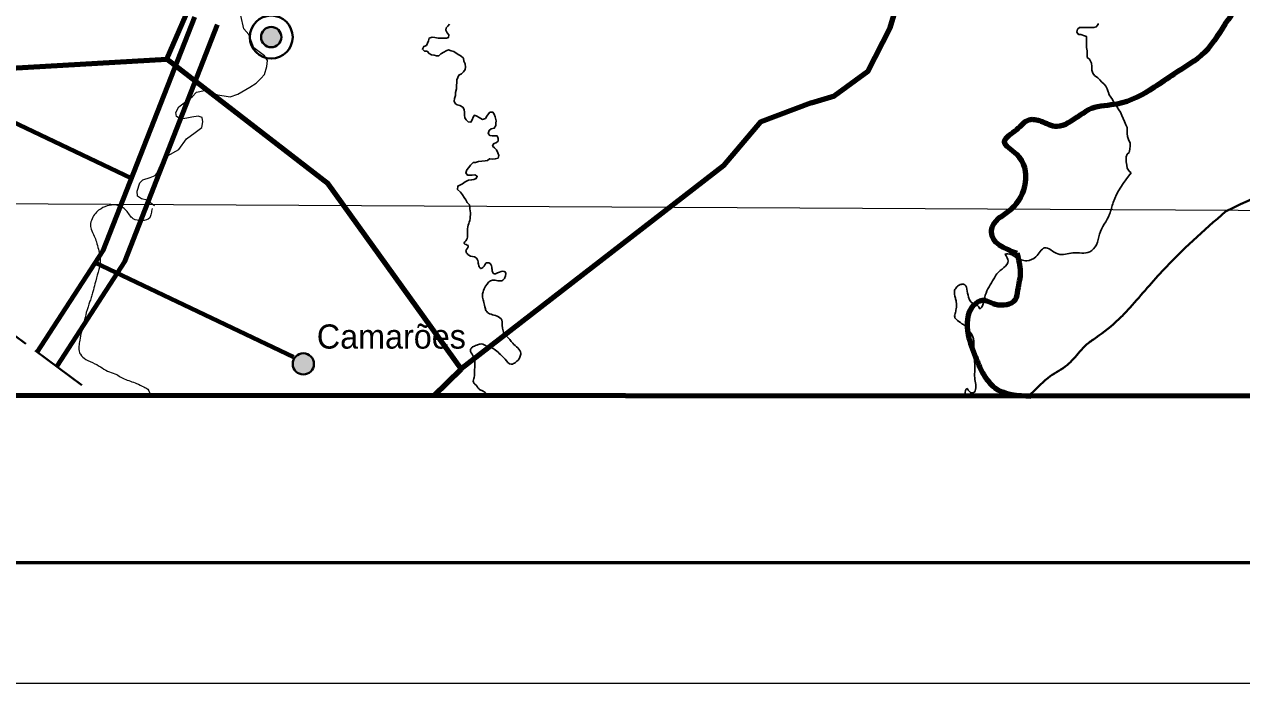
# Model space of a CAD drawing. Extents: x 553962 to 842807, y 8883888 to 9032388.
# Drawn here: x 737772 to 762958, y 8883888 to 8897532 of the extents above; entities that cross this region are included whole.
import ezdxf

# ---------------------------------------------------------------- set-up
doc = ezdxf.new("R2010")
doc.units = 0
doc.header["$LTSCALE"] = 200
doc.linetypes.add('LONG_DASH_SHORT_DASH', pattern=[9.9, 6, -1.2, 1.5, -1.2])
for name, color, linetype, lineweight in [('1', 7, 'Continuous', 13), ('12', 7, 'Continuous', 25), ('14', 7, 'Continuous', 13), ('24', 7, 'Continuous', 25), ('28', 7, 'Continuous', 40), ('3', 7, 'Continuous', 13), ('41', 7, 'Continuous', 40), ('57', 7, 'Continuous', 13), ('9', 7, 'Continuous', 90)]:
    doc.layers.add(name, color=color, linetype=linetype, lineweight=lineweight)

msp = doc.modelspace()

# ---------------------------------------------------------------- hatches: boundary and pattern name
at = {"layer": '28'}
msp.add_hatch(color=256, dxfattribs=at).paths.add_polyline_path([(743089.9, 8897268.3, 1), (742669.1, 8897268.3, 1)])
at = {"layer": '41'}
msp.add_hatch(color=256, dxfattribs=at).paths.add_polyline_path([(743763.5, 8890505.1, 1), (743325.9, 8890505.1, 1)])

# ---------------------------------------------------------------- linework, layer by layer
at = {"layer": '1'}
msp.add_lwpolyline([(564751.7, 8894587.5), (664411.9, 8894209.9), (791388.5, 8893536.2)], dxfattribs=at)
at = {"layer": '12', "lineweight": 40}
for points in [[(762623.9, 8893658.6), (765112.7, 8894889), (765616.1, 8895112.7), (766035.6, 8895168.6), (766622.8, 8895168.6), (767098.2, 8895308.5), (767433.8, 8895644), (767797.3, 8896343.2), (767965.1, 8896650.8), (768216.8, 8896818.6), (768636.3, 8897489.7), (769335.4, 8898552.4), (769698.9, 8899027.8), (770118.4, 8899810.8), (770454, 8900314.2), (770957.3, 8900677.7), (771712.4, 8900845.5), (772663.2, 8901013.3), (773474.2, 8900985.3), (774089.4, 8900957.3), (774760.5, 8900621.8), (775208, 8900454), (775431.7, 8900426), (775851.2, 8900733.6), (776242.7, 8901013.3), (776578.2, 8900985.3), (777025.7, 8900873.4), (777193.5, 8900929.4), (777277.3, 8901125.1), (777221.4, 8901460.7), (777277.3, 8901964.1), (777221.4, 8902439.5), (777081.6, 8902691.1), (777165.5, 8902914.9), (777417.2, 8903474.2), (777836.6, 8904201.2), (778228.2, 8904648.7), (778591.7, 8904956.3), (779254.3, 8905013.8), (779906, 8904928.3), (780814.8, 8904826.8)], [(762623.9, 8893658.6), (761315.8, 8892425.6), (760604.9, 8891624.4), (760419.8, 8891432.1), (759942.6, 8891046.2), (759749.1, 8890905.2), (759478.8, 8890608.7), (759346.9, 8890480.8), (758997.3, 8890248.5), (758602.6, 8889890.2), (758543.6, 8889836.8)]]:
    msp.add_spline(points, degree=3, dxfattribs=at)
at = {"layer": '14'}
msp.add_lwpolyline([(740463, 8893777.9), (740392, 8893831.3), (740315.8, 8893892.6), (740193.7, 8893918.3), (740112.4, 8893979.6), (740107.7, 8894081.4), (740164.3, 8894249.4), (740225.7, 8894315.6), (740378.7, 8894361.1), (740480.7, 8894401.7), (740516.6, 8894447.5), (740588.5, 8894620.5), (740731.8, 8894808.8), (740966.7, 8894940.8), (741130.5, 8895164.6), (741309.3, 8895291.6), (741447.2, 8895398.4), (741468, 8895515.5), (741453.1, 8895602.1), (741371.7, 8895632.8), (741234.1, 8895612.7), (741132.1, 8895587.4), (741009.7, 8895567.3), (740918.2, 8895623.5), (740908.4, 8895710.1), (740969.9, 8895827.1), (741245.8, 8896030.4), (741332.7, 8896127), (741501, 8896162.4), (741587.4, 8896116.4), (741658.7, 8896111.1), (741765.6, 8896075.3), (741908.1, 8896049.6), (742030.3, 8896034.1), (742188.4, 8896089.8), (742438.6, 8896232), (742566.2, 8896313.2), (742668.5, 8896409.8), (742740.1, 8896496.3), (742791.7, 8896659.2), (742802.3, 8896786.6), (742741.6, 8896883.4), (742523.1, 8897046.9), (742417.1, 8897322.1), (742310.6, 8897439.5), (742250.5, 8897714.7)], dxfattribs=at)
msp.add_spline([(740417.8, 8893718), (740395, 8893617.9), (740366.3, 8893527), (740201.3, 8893471.8), (740024.2, 8893508.9), (739877.2, 8893682.8), (739707.5, 8893786.1), (739358.5, 8893717.2), (739264.2, 8893644.1), (739189.2, 8893539.6), (739143.8, 8893408.5), (739155.2, 8893295.7), (739216.5, 8893150.5), (739263.3, 8893031.3), (739303.8, 8892876.6), (739340.8, 8892619.9), (739297.6, 8892401.9), (739233.3, 8892164.3), (739191.8, 8891997.3), (739163, 8891901.3), (739128.9, 8891800.4), (739054.6, 8891568.2), (739006.8, 8891365.7), (738954.1, 8891168.5), (738917.5, 8890996.2), (738902.9, 8890869.1), (738913.8, 8890741), (738932.9, 8890704.5), (739041.4, 8890598.4), (739232.1, 8890509.7), (739532.1, 8890340.4), (739683, 8890283.8), (739782.9, 8890223.9), (739838, 8890196.4), (740094.7, 8890100.1), (740245.1, 8890028.2), (740325, 8889979.3), (740376.2, 8889839.6), (740376.7, 8889836.8)], degree=3, dxfattribs=at)
at = {"layer": '24'}
for points in [[(746567.8, 8897536.3), (746537, 8897495.7), (746501.2, 8897460.3), (746495.7, 8897409.4), (746520.8, 8897353.2), (746556.1, 8897312.2), (746549.6, 8897261.7), (746504.8, 8897246.3), (746443.7, 8897246.7), (746387.8, 8897247.1), (746336.9, 8897247.4), (746265.8, 8897258.1), (746209.9, 8897263.5), (746148.8, 8897248.6), (746133.1, 8897192.7), (746112.4, 8897141.9), (746091.8, 8897096.2), (746035.7, 8897076.2), (746009.8, 8897015.2), (746050.3, 8896979.3), (746106.2, 8896978.9), (746146.5, 8896927.7), (746197.2, 8896901.9), (746248, 8896891.4), (746298.8, 8896880.9), (746349.7, 8896880.6), (746390.6, 8896921.1), (746451.9, 8896956.3), (746497.9, 8896981.5), (746548.9, 8897006.6), (746599.6, 8896985.9), (746655.5, 8896970.3), (746726.3, 8896918.9), (746812.5, 8896872.5), (746857.9, 8896831.5), (746867.7, 8896770.3), (746892.7, 8896714.1), (746897.4, 8896647.8), (746891.9, 8896596.9), (746856, 8896546.2), (746815.1, 8896510.8), (746764, 8896480.6), (746738.2, 8896434.9), (746722.6, 8896384.1), (746717.2, 8896333.2), (746716.7, 8896261.9), (746711.2, 8896200.8), (746695.4, 8896119.4), (746695, 8896058.2), (746669.1, 8895997.3), (746663.6, 8895941.3), (746688.8, 8895895.3), (746729.2, 8895864.4), (746785.1, 8895853.9), (746845.9, 8895817.9), (746871, 8895771.9), (746880.8, 8895710.7), (746880.3, 8895649.5), (746885.1, 8895598.6), (746915.3, 8895557.6), (746955.7, 8895511.5), (747011.6, 8895511.2), (747037.4, 8895556.8), (747058.1, 8895612.8), (747088.9, 8895653.3), (747134.5, 8895632.6), (747185.2, 8895601.7), (747251.1, 8895565.7), (747312.2, 8895585.7), (747343.1, 8895631.3), (747373.9, 8895676.9), (747404.7, 8895717.5), (747465.7, 8895712), (747495.9, 8895671.1), (747515.9, 8895614.9), (747530.6, 8895538.4), (747530.2, 8895487.5), (747529.9, 8895436.5), (747493.9, 8895380.7), (747432.8, 8895370.9), (747391.9, 8895335.5), (747371.1, 8895274.5), (747401.3, 8895233.6), (747452.2, 8895228.2), (747503, 8895227.8), (747553.9, 8895222.4), (747573.8, 8895166.3), (747578.6, 8895115.3), (747537.7, 8895085), (747481.5, 8895059.9), (747460.9, 8895014.2), (747496.2, 8894978.3), (747541.7, 8894932.2), (747566.7, 8894876), (747586.7, 8894819.8), (747576.1, 8894763.8)], [(759986.8, 8897531.7), (759979.7, 8897550.7)], [(760198.5, 8896138.7), (760178.6, 8896200), (760148.5, 8896251.1), (760113.2, 8896292), (760057.6, 8896343.3), (760022.3, 8896384.3), (759981.9, 8896425.3), (759916.1, 8896471.5), (759875.8, 8896522.7), (759855.9, 8896583.9), (759856.4, 8896660.3), (759851.8, 8896731.6), (759806.7, 8896813.4), (759761.2, 8896849.3), (759761.7, 8896925.7), (759762.1, 8896981.7), (759747.3, 8897053.1), (759747.8, 8897124.4), (759748.3, 8897195.7), (759748.9, 8897277.2), (759703.3, 8897297.8), (759632.2, 8897318.6), (759581.4, 8897324.1), (759546.2, 8897370.1), (759561.8, 8897431.1), (759602.8, 8897466.5), (759658.7, 8897466.1), (759735, 8897465.7), (759790.9, 8897465.3), (759846.9, 8897464.9), (759897.7, 8897464.6), (759948.7, 8897479.6), (759984.6, 8897520.1), (759987.2, 8897524.8), (759986.8, 8897531.7)], [(760669.8, 8894460.4), (760629.4, 8894496.3), (760589.1, 8894557.7), (760584.5, 8894618.8), (760569.7, 8894685.1), (760570, 8894736), (760570.4, 8894792), (760591.1, 8894842.8), (760627, 8894883.3), (760642.7, 8894949.4), (760648.3, 8895020.7), (760648.7, 8895071.6), (760618.7, 8895148.2), (760593.8, 8895214.5), (760589.1, 8895270.6), (760589.5, 8895336.8), (760590, 8895397.9), (760564.9, 8895454.1), (760534.9, 8895520.4), (760504.8, 8895586.8), (760479.8, 8895648.1), (760449.8, 8895714.5), (760419.6, 8895760.5), (760384.4, 8895816.8), (760364.4, 8895862.7), (760313.9, 8895913.9), (760288.9, 8895975.2), (760253.7, 8896026.4), (760213.3, 8896072.4), (760202.7, 8896122), (760198.5, 8896138.7)], [(747576.1, 8894763.8), (747515, 8894748.9), (747453.9, 8894739.2), (747398, 8894749.7), (747357.1, 8894714.3), (747306.2, 8894704.4), (747234.9, 8894699.8), (747168.8, 8894695.1), (747107.6, 8894675.2), (747056.7, 8894670.4), (747005.5, 8894614.7), (746969.5, 8894569.1), (746928.5, 8894518.4), (746907.8, 8894462.5), (746937.9, 8894411.4), (746988.8, 8894411), (747039.7, 8894410.7), (747095.6, 8894415.4), (747141.2, 8894389.7), (747120.6, 8894344), (747074.7, 8894323.9), (747023.7, 8894314), (746962.6, 8894304.2), (746891.2, 8894274.1), (746840.1, 8894233.7), (746794.2, 8894213.6), (746738, 8894183.4), (746732.5, 8894117.2), (746793.1, 8894055.7), (746838.5, 8894004.5), (746868.6, 8893948.3), (746903.9, 8893897.1), (746934.1, 8893846), (746974.5, 8893805), (746979.5, 8893799.8)]]:
    msp.add_lwpolyline(points, dxfattribs=at)
for points in [[(760669.8, 8894460.4), (760299.6, 8893846.9), (760224.9, 8893604.5), (760016.8, 8893188.3), (759953.2, 8892971), (759815.5, 8892822.9), (759468.2, 8892805), (759156.4, 8892780.7), (758880.5, 8892908.3), (758700.6, 8892720.8), (758514.3, 8892640.8), (758277.3, 8892715.9), (758121.6, 8892782.9), (758060.2, 8892775)], [(746979.5, 8893799.8), (746986.5, 8893472.8), (746946.2, 8893341.5), (746940.6, 8893178.3), (746921.6, 8893071.8), (746873.1, 8892996.9), (746953.2, 8892953.1), (746908.6, 8892842.4), (746932.2, 8892790.5), (746966.7, 8892753.5), (747117.8, 8892702), (747151.5, 8892644.6), (747178.3, 8892536.3), (747217.1, 8892478.7), (747258.7, 8892502.7), (747285.1, 8892527.3), (747322.8, 8892587.2), (747384.3, 8892595.2), (747442.4, 8892506.2), (747459.4, 8892408.6), (747468.7, 8892382.7), (747601.9, 8892403.3), (747719.4, 8892409.2), (747672.7, 8892237.3), (747458.7, 8892240.1), (747316.6, 8892112.5), (747261.6, 8891997.1), (747248.6, 8891915.8), (747270.3, 8891807.8), (747301.9, 8891689.2), (747324.6, 8891606.6), (747398.8, 8891542.6), (747519.9, 8891507.5), (747634.7, 8891436.9), (747660.9, 8891308.3), (747729.8, 8891091.3), (747764.6, 8891064.5), (747813.7, 8891011.6), (747877.2, 8890932.7), (748043.5, 8890727.4), (748025.2, 8890641.2), (747934.9, 8890537.3), (747847, 8890499.7), (747718, 8890601.5), (747520.5, 8890787.5), (747410.2, 8890842.6), (747379.7, 8890843.7), (747314.9, 8890886.9), (747203.8, 8890916.5), (747131.6, 8890893.7), (747085.1, 8890874.9), (747079.8, 8890870), (747064.4, 8890865.5), (747033, 8890841.1), (747000.5, 8890786.1), (747052.8, 8890677), (747089.2, 8890553.1), (747088.7, 8890389.7), (747077.9, 8890226.6), (747064.2, 8890125), (747137.8, 8890040.6), (747176.7, 8889988.1), (747236.8, 8889955.3), (747316.1, 8889891.1), (747301, 8889836.8)], [(758066.8, 8892775.8), (758126.7, 8892634.7), (757893.1, 8892367.5), (757828.3, 8892262.6), (757653.6, 8891926.9), (757612.3, 8891765), (757584.2, 8891689.4), (757552.4, 8891654.8), (757531.8, 8891650.5), (757527.3, 8891666), (757447.8, 8891725.1), (757305.6, 8891888.6), (757202.6, 8892152.8), (757136.1, 8892145.1), (757063, 8892096.7), (757019.6, 8892021.7), (757034.7, 8891867.9), (757052.4, 8891790.7), (757052.4, 8891642.6), (757028.7, 8891546.4), (757025.7, 8891459.7), (757050.1, 8891428.2), (757169.2, 8891337), (757184.2, 8891326.2), (757219.3, 8891309.6), (757272.4, 8891225.9), (757336.7, 8891167.4), (757408.1, 8891021.8), (757416.7, 8890827.4), (757428.7, 8890586.9), (757438.3, 8890423.2), (757432.5, 8890254.9), (757453.3, 8889973.2), (757431.2, 8889923), (757344.3, 8889916), (757270.6, 8889995.3), (757230.9, 8889879.3), (757225.1, 8889859.1), (757205.4, 8889836.8)]]:
    msp.add_spline(points, degree=3, dxfattribs=at)
at = {"layer": '28', "lineweight": 80}
for p, q in [((736369.7, 8896074.3), (739990, 8894349.3)), ((739240.6, 8892601.7), (743337.9, 8890649.3))]:
    msp.add_line(p, q, dxfattribs=at)
at = {"layer": '28', "linetype": 'LONG_DASH_SHORT_DASH'}
msp.add_line((738961.9, 8890066.1), (734805.2, 8893139.2), dxfattribs=at)
at = {"layer": '28', "lineweight": 80}
for points in [[(738040.4, 8890750.7), (739404.9, 8892855.1), (741297.6, 8897688.8)], [(738455.3, 8890471.6), (739852, 8892625.6), (741771.2, 8897527)]]:
    msp.add_lwpolyline(points, dxfattribs=at)
at = {"layer": '28'}
for radius in [444.4, 210.4]:
    msp.add_circle((742879.5, 8897268.3), radius, dxfattribs=at)
at = {"layer": '3'}
msp.add_lwpolyline([(842807.3, 9032387.8), (842807.3, 8883887.8), (553961.7, 8883887.8), (553961.7, 9032387.8)], close=True, dxfattribs=at)
at = {"layer": '3', "lineweight": 53}
msp.add_lwpolyline([(840307.3, 9029887.8), (840307.3, 8886387.8), (560211.7, 8886387.8), (560211.7, 9029887.8)], close=True, dxfattribs=at)
at = {"layer": '3', "lineweight": 25}
msp.add_lwpolyline([(563033.9, 9026438.8), (793061.1, 9026438.8), (793495.6, 8889836.8), (563468.3, 8889836.8)], close=True, dxfattribs=at)
at = {"layer": '41'}
msp.add_circle((743544.7, 8890505.1), 218.8, dxfattribs=at)
at = {"layer": '57', "lineweight": 25}
for points in [[(793292.6, 8953646.3), (793495.6, 8889836.8), (724892.6, 8889849.6)], [(724638.9, 8891123.6), (729122.2, 8896139.1), (740717.5, 8896813.6), (741371.9, 8898310.2)]]:
    msp.add_lwpolyline(points, dxfattribs=at)
at = {"layer": '57'}
msp.add_lwpolyline([(724804.4, 8891308.7), (729122.2, 8896139.1), (740717.5, 8896813.6), (741371.9, 8898310.2), (736775.3, 8899194.4), (730163.4, 8902976.8), (726857.8, 8905680.8), (725327.2, 8906726.4)], dxfattribs=at)
at = {"layer": '57', "lineweight": 90}
for points in [[(724638.9, 8891123.6), (729122.2, 8896139.1), (740717.5, 8896813.6), (741371.9, 8898310.2)], [(775519.3, 8889840.2), (724892.6, 8889849.6), (724839.1, 8889834.1)]]:
    msp.add_lwpolyline(points, dxfattribs=at)
at = {"layer": '9'}
msp.add_line((746801.1, 8890392.2), (746237.5, 8889836.8), dxfattribs=at)
msp.add_line((746801.1, 8890392.2), (746237.5, 8889836.8), dxfattribs=at)
for points in [[(746808.9, 8890399.8), (752241.5, 8894614.2), (753009.4, 8895516.7), (754051.4, 8895909.3), (754534, 8896055.4), (755222.3, 8896553.7), (755686.3, 8897459.8), (755895.2, 8898166.4), (755953.2, 8899001.4), (756092.4, 8900844.6)], [(746808.9, 8890399.8), (752241.5, 8894614.2), (753009.4, 8895516.7), (754051.4, 8895909.3), (754534, 8896055.4), (755222.3, 8896553.7), (755686.3, 8897459.8), (755895.2, 8898166.4), (755953.2, 8899001.4), (756092.4, 8900844.6)], [(724638.9, 8891123.6), (729122.2, 8896139.1), (740717.5, 8896813.6), (741371.9, 8898310.2)], [(740717.5, 8896813.6), (744056.4, 8894231.8), (746808.9, 8890399.8), (746801.2, 8890392.2)], [(740717.5, 8896813.6), (744056.4, 8894231.8), (746808.9, 8890399.8), (746801.2, 8890392.2)]]:
    msp.add_lwpolyline(points, dxfattribs=at)
for points in [[(764276.3, 8901580.2), (763940.4, 8899918), (763627.1, 8898858.1), (762679, 8897628.6), (762191.8, 8896950.7), (761554.5, 8896502.6), (761146.8, 8896228.9), (760383.8, 8895883.5), (759851.1, 8895788.7), (759367.2, 8895490.6), (759138.5, 8895417.4), (758810.2, 8895522.7), (758557.1, 8895551), (758302, 8895351.5), (758046.5, 8895101.3), (758297.6, 8894845), (758186.2, 8893706.7), (757803.1, 8893356.8), (757776.7, 8893230.5), (758304.8, 8892793.6)], [(764276.3, 8901580.2), (763940.4, 8899918), (763627.1, 8898858.1), (762679, 8897628.6), (762191.8, 8896950.7), (761554.5, 8896502.6), (761146.8, 8896228.9), (760383.8, 8895883.5), (759851.1, 8895788.7), (759367.2, 8895490.6), (759138.5, 8895417.4), (758810.2, 8895522.7), (758557.1, 8895551), (758302, 8895351.5), (758046.5, 8895101.3), (758297.6, 8894845), (758186.2, 8893706.7), (757803.1, 8893356.8), (757776.7, 8893230.5), (758304.8, 8892793.6)], [(758304.8, 8892793.6), (758377.4, 8892412.8), (758323.4, 8892033.6), (758270.9, 8891831.6), (757864.8, 8891735.2), (757586.9, 8891814.6), (757408.7, 8891715.4), (757302, 8891108.9), (757449.9, 8890651.2), (757599, 8890320.2), (757849.6, 8890013.3), (758597.3, 8889836.8)], [(758304.8, 8892793.6), (758377.4, 8892412.8), (758323.4, 8892033.6), (758270.9, 8891831.6), (757864.8, 8891735.2), (757586.9, 8891814.6), (757408.7, 8891715.4), (757302, 8891108.9), (757449.9, 8890651.2), (757599, 8890320.2), (757849.6, 8890013.3), (758597.3, 8889836.8)]]:
    msp.add_spline(points, degree=3, dxfattribs=at)

# ---------------------------------------------------------------- texts
at = {"layer": '41'}
msp.add_text('Camarões', height=500, dxfattribs=at).set_placement((743823.1, 8890821.8))

doc.saveas('drawing.dxf')
